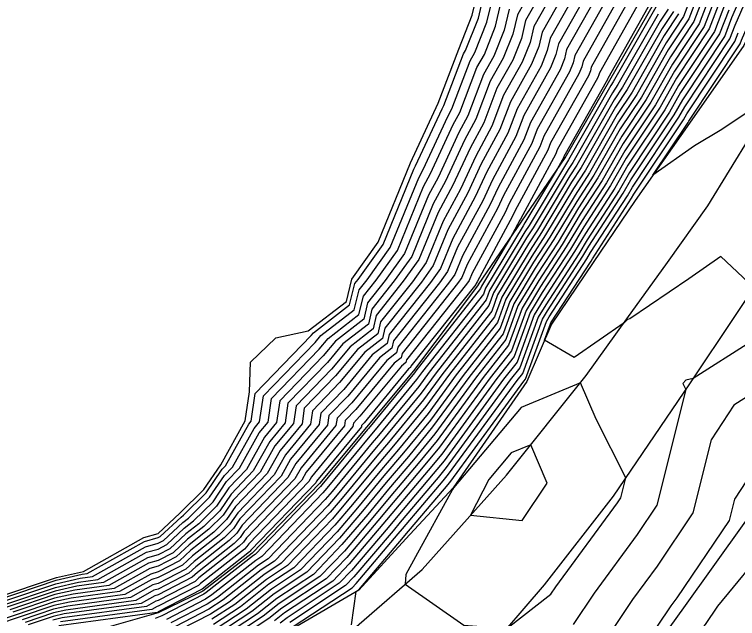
# Model space of a CAD drawing. Extents: x 2188792 to 2191981, y 386090 to 389710.
# Drawn here: x 2189405.9 to 2189475.5, y 386711.1 to 386769.3 of the extents above; entities that cross this region are included whole.
import ezdxf

# ---------------------------------------------------------------- set-up
doc = ezdxf.new("R2010")
doc.units = 0
for name, color, linetype in [('DTM Contours Major', 7, 'Continuous'), ('DTM Contours Minor', 7, 'Continuous'), ('PH Exist DTM Breakline', 7, 'Continuous')]:
    doc.layers.add(name, color=color, linetype=linetype)

msp = doc.modelspace()

# ---------------------------------------------------------------- linework, layer by layer
at = {"layer": 'DTM Contours Major'}
for points in [[(2189473.116, 386773.325), (2189471.303, 386768.586), (2189469.04, 386765.17), (2189466.699, 386761.055), (2189464.354, 386757.529), (2189462.073, 386753.522), (2189460.203, 386750.634), (2189458.227, 386747.34), (2189456.21, 386744.23), (2189454.372, 386741.178), (2189453.204, 386737.961), (2189450.387, 386734.367), (2189446.38, 386728.874), (2189444.303, 386726.355), (2189441.907, 386723.529), (2189439.909, 386721.105), (2189437.437, 386718.193), (2189434.68, 386715.322), (2189431.156, 386712.991), (2189429.294, 386711.525), (2189425.545, 386709.062)], [(2189459.774, 386771.074), (2189457.477, 386766.989), (2189457.195, 386765.782), (2189456.601, 386764.295), (2189454.283, 386760.18), (2189453.389, 386757.832), (2189451.38, 386754.1), (2189450.264, 386751.691), (2189448.095, 386747.691), (2189446.915, 386744.788), (2189445.95, 386743.444), (2189441.978, 386738.431), (2189441.775, 386737.578), (2189440.326, 386736.46), (2189437.6, 386733.144), (2189435.386, 386730.851), (2189435.224, 386729.746), (2189432.488, 386726.424), (2189431.572, 386724.784), (2189427.611, 386720.659), (2189426.983, 386719.733), (2189426.089, 386718.85), (2189423.203, 386716.578), (2189422.399, 386715.829), (2189419.748, 386714.461), (2189419.232, 386714.313), (2189417.067, 386713.098), (2189411.038, 386712.273), (2189409.686, 386711.969), (2189406.65, 386710.946)], [(2189465.044, 386770.63), (2189461.428, 386764.198), (2189461.34, 386763.823), (2189461.155, 386763.36), (2189457.505, 386756.882), (2189457.236, 386756.173), (2189454.073, 386750.297), (2189453.851, 386749.817), (2189450.435, 386743.518), (2189450.363, 386743.34), (2189450.304, 386743.257), (2189444.051, 386735.365), (2189444.027, 386735.263), (2189443.853, 386735.129), (2189439.561, 386729.909), (2189439.322, 386729.661), (2189439.304, 386729.541), (2189434.998, 386724.31), (2189434.91, 386724.153), (2189428.674, 386717.66), (2189428.615, 386717.574), (2189428.532, 386717.491), (2189423.988, 386713.914), (2189423.928, 386713.858), (2189419.754, 386711.705), (2189419.736, 386711.7), (2189419.662, 386711.658), (2189410.171, 386710.36)], [(2189453.526, 386769.779), (2189453.05, 386767.741), (2189452.047, 386765.23), (2189451.06, 386763.479), (2189449.542, 386759.491), (2189448.687, 386757.902), (2189446.678, 386753.566), (2189445.754, 386751.863), (2189443.466, 386746.237), (2189441.596, 386743.63), (2189439.905, 386741.496), (2189439.524, 386739.894), (2189436.798, 386737.791), (2189435.638, 386736.38), (2189431.45, 386732.042), (2189431.143, 386729.952), (2189429.979, 386728.537), (2189428.234, 386725.414), (2189426.548, 386723.659), (2189425.351, 386721.893), (2189423.646, 386720.209), (2189422.417, 386719.242), (2189420.87, 386717.799), (2189419.741, 386717.217), (2189418.727, 386716.926), (2189414.471, 386714.538), (2189411.905, 386714.187), (2189409.836, 386713.721), (2189405.189, 386712.154)], [(2189468.832, 386769.786), (2189468.049, 386768.603), (2189464.447, 386762.271), (2189463.616, 386761.022), (2189460.048, 386754.756), (2189459.372, 386753.71), (2189456.238, 386748.488), (2189455.373, 386747.154), (2189452.416, 386742.247), (2189451.852, 386740.693), (2189447.139, 386734.679), (2189445.282, 386732.132), (2189441.906, 386728.038), (2189440.785, 386726.716), (2189437.456, 386722.679), (2189436.29, 386721.305), (2189431.572, 386716.392), (2189429.905, 386715.289), (2189426.563, 386712.658), (2189424.767, 386711.478), (2189421.842, 386709.967)], [(2189474.652, 386769.682), (2189473.774, 386767.387), (2189470.03, 386761.737), (2189468.951, 386759.839), (2189465.092, 386754.036), (2189464.097, 386752.289), (2189461.035, 386747.558), (2189460.215, 386746.192), (2189457.048, 386741.305), (2189456.328, 386740.11), (2189454.555, 386735.23), (2189453.635, 386734.056), (2189447.478, 386725.615), (2189446.7, 386724.672), (2189443.029, 386720.342), (2189442.361, 386719.532), (2189438.584, 386715.081), (2189437.789, 386714.253), (2189432.407, 386710.692)], [(2189479.689, 386729.428), (2189475.205, 386722.566), (2189474.694, 386720.516), (2189469.676, 386713.079), (2189469.098, 386712.29), (2189463.961, 386704.661), (2189463.444, 386704.256), (2189458.267, 386696.443), (2189457.344, 386696.187), (2189452.436, 386688.148), (2189448.726, 386682.073), (2189452.994, 386687.038), (2189453.285, 386687.387), (2189459.057, 386694.249), (2189459.737, 386695.064), (2189465.119, 386701.466), (2189466.183, 386702.742), (2189467.125, 386704.129), (2189472.42, 386710.505), (2189473.609, 386712.249), (2189478.582, 386718.299)]]:
    msp.add_lwpolyline(points, dxfattribs=at)
at = {"layer": 'DTM Contours Minor'}
for points in [[(2189432.657, 386710.232), (2189438.41, 386714.039), (2189438.813, 386714.458), (2189442.851, 386719.217), (2189443.253, 386719.704), (2189447.18, 386724.335), (2189447.698, 386724.963), (2189454.285, 386733.994), (2189454.826, 386734.684), (2189456.719, 386739.896), (2189457.215, 386740.72), (2189460.613, 386745.963), (2189461.202, 386746.943), (2189464.502, 386752.043), (2189465.239, 386753.337), (2189469.401, 386759.596), (2189470.229, 386761.051), (2189474.268, 386767.147), (2189474.959, 386768.954), (2189478.085, 386776.159)], [(2189438.341, 386710.48), (2189438.81, 386713.678), (2189439.032, 386713.825), (2189439.043, 386713.836), (2189443.342, 386718.902), (2189443.478, 386719.067), (2189447.659, 386723.998), (2189447.917, 386724.311), (2189454.935, 386733.932), (2189455.096, 386734.138), (2189457.11, 386739.682), (2189457.383, 386740.136), (2189461.011, 386745.733), (2189461.368, 386746.328), (2189464.907, 386751.796), (2189465.387, 386752.638), (2189469.852, 386759.353), (2189470.427, 386760.364), (2189474.763, 386766.907), (2189475.267, 386768.225), (2189478.641, 386776.004)], [(2189470.752, 386758.866), (2189470.823, 386758.991), (2189475.751, 386766.428), (2189475.881, 386766.768), (2189479.753, 386775.695)], [(2189472.501, 386774.783), (2189470.315, 386769.066), (2189468.643, 386766.543), (2189465.798, 386761.541), (2189464.059, 386758.926), (2189461.263, 386754.016), (2189459.871, 386751.864), (2189457.431, 386747.799), (2189455.875, 386745.399), (2189453.59, 386741.606), (2189452.663, 386739.054), (2189449.088, 386734.492), (2189445.941, 386730.177), (2189443.344, 386727.028), (2189441.458, 386724.804), (2189438.928, 386721.735), (2189436.978, 386719.437), (2189433.437, 386715.75), (2189430.656, 386713.91), (2189428.201, 386711.978), (2189425.234, 386710.028)], [(2189472.808, 386774.054), (2189470.809, 386768.826), (2189468.841, 386765.857), (2189466.248, 386761.298), (2189464.207, 386758.228), (2189461.668, 386753.769), (2189460.037, 386751.249), (2189457.829, 386747.57), (2189456.043, 386744.815), (2189453.981, 386741.392), (2189452.933, 386738.508), (2189449.738, 386734.43), (2189446.16, 386729.525), (2189443.824, 386726.691), (2189441.683, 386724.166), (2189439.418, 386721.42), (2189437.208, 386718.815), (2189434.059, 386715.536), (2189430.906, 386713.45), (2189428.747, 386711.751), (2189425.389, 386709.545)], [(2189473.423, 386772.597), (2189471.797, 386768.346), (2189469.238, 386764.483), (2189467.149, 386760.812), (2189464.502, 386756.83), (2189462.478, 386753.276), (2189460.37, 386750.019), (2189458.624, 386747.111), (2189456.378, 386743.645), (2189454.763, 386740.965), (2189453.474, 386737.415), (2189451.037, 386734.305), (2189446.6, 386728.222), (2189444.782, 386726.018), (2189442.131, 386722.891), (2189440.399, 386720.791), (2189437.666, 386717.57), (2189435.302, 386715.108), (2189431.406, 386712.531), (2189429.84, 386711.298), (2189425.701, 386708.579)], [(2189497.106, 386772.839), (2189493.448, 386767.06), (2189489.484, 386760.798), (2189489.023, 386760.138), (2189484.931, 386753.643), (2189484.682, 386753.287), (2189482.911, 386751.711), (2189480.716, 386755.577), (2189478.972, 386761.201), (2189476.618, 386759.939), (2189473.994, 386758.19), (2189471.368, 386756.602), (2189467.365, 386753.772), (2189470.752, 386758.866)], [(2189473.73, 386771.868), (2189472.292, 386768.107), (2189469.436, 386763.797), (2189467.6, 386760.569), (2189464.649, 386756.132), (2189462.883, 386753.029), (2189460.536, 386749.404), (2189459.022, 386746.881), (2189456.545, 386743.06), (2189455.154, 386740.751), (2189453.744, 386736.869), (2189451.687, 386734.243), (2189446.819, 386727.57), (2189445.262, 386725.681), (2189442.356, 386722.254), (2189440.89, 386720.476), (2189437.896, 386716.948), (2189435.924, 386714.894), (2189431.656, 386712.071), (2189430.386, 386711.071), (2189425.857, 386708.095)], [(2189458.72, 386771.163), (2189456.687, 386767.547), (2189456.366, 386766.174), (2189455.69, 386764.482), (2189453.638, 386760.84), (2189452.62, 386758.164), (2189450.842, 386754.86), (2189449.547, 386752.066), (2189447.627, 386748.525), (2189446.225, 386745.078), (2189445.079, 386743.481), (2189441.564, 386739.044), (2189441.325, 386738.042), (2189439.62, 386736.726), (2189437.207, 386733.792), (2189434.599, 386731.089), (2189434.408, 386729.788), (2189431.986, 386726.847), (2189430.904, 386724.91), (2189427.399, 386721.259), (2189426.657, 386720.165), (2189425.6, 386719.122), (2189423.045, 386717.111), (2189422.093, 386716.223), (2189419.747, 386715.012), (2189419.131, 386714.836), (2189416.548, 386713.386), (2189411.211, 386712.656), (2189409.716, 386712.319), (2189406.358, 386711.187), (2189402.539, 386709.914)], [(2189457.666, 386771.252), (2189455.897, 386768.105), (2189455.537, 386766.565), (2189454.779, 386764.669), (2189452.994, 386761.5), (2189451.85, 386758.495), (2189450.303, 386755.621), (2189448.83, 386752.441), (2189447.159, 386749.359), (2189445.535, 386745.368), (2189444.208, 386743.518), (2189441.149, 386739.657), (2189440.875, 386738.505), (2189438.915, 386736.992), (2189436.815, 386734.439), (2189433.811, 386731.327), (2189433.592, 386729.829), (2189431.485, 386727.269), (2189430.237, 386725.036), (2189427.186, 386721.859), (2189426.33, 386720.597), (2189425.112, 386719.394), (2189422.888, 386717.644), (2189421.787, 386716.617), (2189419.745, 386715.563), (2189419.03, 386715.358), (2189416.028, 386713.674), (2189411.385, 386713.039), (2189409.746, 386712.67), (2189406.066, 386711.429), (2189402.742, 386710.321)], [(2189404.312, 386712.879), (2189409.925, 386714.772), (2189412.425, 386715.335), (2189412.914, 386715.402), (2189418.424, 386718.494), (2189419.738, 386718.871), (2189419.952, 386718.981), (2189421.946, 386720.841), (2189422.18, 386721.025), (2189424.371, 386723.188), (2189425.91, 386725.459), (2189426.232, 386725.793), (2189428.473, 386729.805), (2189428.695, 386730.075), (2189429.088, 386732.756), (2189434.461, 386738.321), (2189434.682, 386738.59), (2189438.173, 386741.284), (2189438.662, 386743.336), (2189438.984, 386743.742), (2189441.398, 386747.106), (2189444.35, 386754.366), (2189444.526, 386754.691), (2189447.072, 386760.183), (2189447.234, 386760.486), (2189449.126, 386765.458), (2189449.314, 386765.791), (2189450.563, 386768.916), (2189451.156, 386771.454)], [(2189455.558, 386771.429), (2189454.316, 386769.221), (2189453.879, 386767.349), (2189452.958, 386765.043), (2189451.704, 386762.819), (2189450.312, 386759.159), (2189449.226, 386757.142), (2189447.395, 386753.191), (2189446.223, 386751.028), (2189444.156, 386745.947), (2189442.467, 386743.593), (2189440.32, 386740.883), (2189439.974, 386739.431), (2189437.504, 386737.525), (2189436.03, 386735.733), (2189432.237, 386731.804), (2189431.959, 386729.911), (2189430.481, 386728.115), (2189428.902, 386725.288), (2189426.761, 386723.059), (2189425.677, 386721.461), (2189424.135, 386719.938), (2189422.574, 386718.709), (2189421.176, 386717.405), (2189419.743, 386716.666), (2189418.828, 386716.404), (2189414.99, 386714.25), (2189411.732, 386713.804), (2189409.806, 386713.37), (2189405.481, 386711.912)], [(2189456.612, 386771.341), (2189455.106, 386768.663), (2189454.708, 386766.957), (2189453.868, 386764.856), (2189452.349, 386762.159), (2189451.081, 386758.827), (2189449.765, 386756.381), (2189448.113, 386752.816), (2189446.691, 386750.194), (2189444.846, 386745.657), (2189443.337, 386743.556), (2189440.735, 386740.27), (2189440.424, 386738.968), (2189438.209, 386737.259), (2189436.423, 386735.086), (2189433.024, 386731.566), (2189432.775, 386729.87), (2189430.983, 386727.692), (2189429.569, 386725.162), (2189426.973, 386722.459), (2189426.004, 386721.029), (2189424.623, 386719.666), (2189422.731, 386718.177), (2189421.482, 386717.011), (2189419.744, 386716.114), (2189418.929, 386715.881), (2189415.509, 386713.962), (2189411.558, 386713.421), (2189409.776, 386713.02), (2189405.773, 386711.671)], [(2189460.828, 386770.985), (2189458.267, 386766.431), (2189458.024, 386765.39), (2189457.512, 386764.108), (2189454.927, 386759.521), (2189454.158, 386757.5), (2189451.919, 386753.339), (2189450.982, 386751.317), (2189448.563, 386746.856), (2189447.604, 386744.499), (2189446.821, 386743.406), (2189442.393, 386737.817), (2189442.226, 386737.115), (2189441.031, 386736.194), (2189437.992, 386732.497), (2189436.173, 386730.613), (2189436.04, 386729.705), (2189432.99, 386726.001), (2189432.24, 386724.657), (2189427.824, 386720.059), (2189427.31, 386719.301), (2189426.578, 386718.579), (2189423.36, 386716.045), (2189422.705, 386715.435), (2189419.749, 386713.91), (2189419.333, 386713.79), (2189417.586, 386712.81), (2189410.865, 386711.891), (2189409.656, 386711.619), (2189406.943, 386710.704)], [(2189474.037, 386771.14), (2189472.786, 386767.867), (2189469.634, 386763.11), (2189468.05, 386760.326), (2189464.797, 386755.433), (2189463.288, 386752.782), (2189460.703, 386748.788), (2189459.42, 386746.651), (2189456.713, 386742.475), (2189455.545, 386740.537), (2189454.015, 386736.323), (2189452.336, 386734.181), (2189447.039, 386726.918), (2189445.741, 386725.345), (2189442.58, 386721.616), (2189441.38, 386720.161), (2189438.125, 386716.326), (2189436.545, 386714.68), (2189431.906, 386711.611), (2189430.932, 386710.845)], [(2189404.604, 386712.637), (2189409.895, 386714.422), (2189412.252, 386714.952), (2189413.433, 386715.114), (2189418.525, 386717.972), (2189419.739, 386718.319), (2189420.258, 386718.587), (2189422.103, 386720.308), (2189422.669, 386720.753), (2189424.698, 386722.757), (2189426.123, 386724.859), (2189426.899, 386725.667), (2189428.975, 386729.383), (2189429.511, 386730.034), (2189429.875, 386732.518), (2189434.853, 386737.674), (2189435.387, 386738.324), (2189438.623, 386740.82), (2189439.076, 386742.723), (2189439.854, 386743.705), (2189442.087, 386746.816), (2189444.818, 386753.532), (2189445.243, 386754.316), (2189447.61, 386759.423), (2189448.004, 386760.154), (2189449.771, 386764.798), (2189450.225, 386765.604), (2189451.392, 386768.525), (2189451.946, 386770.896)], [(2189404.896, 386712.396), (2189409.866, 386714.071), (2189412.079, 386714.569), (2189413.952, 386714.826), (2189418.626, 386717.449), (2189419.74, 386717.768), (2189420.564, 386718.193), (2189422.26, 386719.775), (2189423.157, 386720.481), (2189425.024, 386722.325), (2189426.336, 386724.259), (2189427.567, 386725.541), (2189429.477, 386728.96), (2189430.327, 386729.993), (2189430.662, 386732.28), (2189435.245, 386737.027), (2189436.093, 386738.057), (2189439.073, 386740.357), (2189439.491, 386742.109), (2189440.725, 386743.667), (2189442.777, 386746.526), (2189445.286, 386752.697), (2189445.961, 386753.941), (2189448.149, 386758.662), (2189448.773, 386759.822), (2189450.415, 386764.138), (2189451.136, 386765.417), (2189452.221, 386768.133), (2189452.736, 386770.337)], [(2189461.882, 386770.896), (2189459.057, 386765.872), (2189458.853, 386764.998), (2189458.423, 386763.921), (2189455.572, 386758.861), (2189454.928, 386757.168), (2189452.458, 386752.579), (2189451.699, 386750.942), (2189449.031, 386746.022), (2189448.294, 386744.209), (2189447.691, 386743.369), (2189442.808, 386737.204), (2189442.676, 386736.652), (2189441.737, 386735.927), (2189438.384, 386731.85), (2189436.96, 386730.375), (2189436.856, 386729.664), (2189433.492, 386725.578), (2189432.907, 386724.531), (2189428.036, 386719.46), (2189427.636, 386718.869), (2189427.066, 386718.307), (2189423.517, 386715.512), (2189423.011, 386715.041), (2189419.75, 386713.358), (2189419.434, 386713.268), (2189418.105, 386712.522), (2189410.691, 386711.508), (2189409.626, 386711.268), (2189407.235, 386710.462)], [(2189462.936, 386770.807), (2189459.847, 386765.314), (2189459.682, 386764.606), (2189459.334, 386763.734), (2189456.216, 386758.202), (2189455.697, 386756.836), (2189452.996, 386751.818), (2189452.416, 386750.567), (2189449.499, 386745.187), (2189448.984, 386743.919), (2189448.562, 386743.332), (2189443.222, 386736.591), (2189443.126, 386736.189), (2189442.442, 386735.661), (2189438.777, 386731.203), (2189437.747, 386730.137), (2189437.672, 386729.623), (2189433.994, 386725.156), (2189433.575, 386724.405), (2189428.249, 386718.86), (2189427.963, 386718.437), (2189427.555, 386718.035), (2189423.674, 386714.98), (2189423.316, 386714.646), (2189419.752, 386712.807), (2189419.535, 386712.745), (2189418.624, 386712.234), (2189410.518, 386711.126), (2189409.596, 386710.918)], [(2189463.99, 386770.718), (2189460.638, 386764.756), (2189460.511, 386764.214), (2189460.244, 386763.547), (2189456.861, 386757.542), (2189456.466, 386756.505), (2189453.535, 386751.058), (2189453.134, 386750.192), (2189449.967, 386744.353), (2189449.673, 386743.629), (2189449.433, 386743.295), (2189443.637, 386735.978), (2189443.577, 386735.726), (2189443.148, 386735.395), (2189439.169, 386730.556), (2189438.535, 386729.899), (2189438.488, 386729.582), (2189434.496, 386724.733), (2189434.242, 386724.279), (2189428.461, 386718.26), (2189428.289, 386718.006), (2189428.044, 386717.763), (2189423.831, 386714.447), (2189423.622, 386714.252), (2189419.753, 386712.256), (2189419.636, 386712.222), (2189419.143, 386711.946), (2189410.344, 386710.743)], [(2189466.098, 386770.541), (2189462.218, 386763.64), (2189462.169, 386763.431), (2189462.066, 386763.173), (2189458.15, 386756.223), (2189458.005, 386755.841), (2189454.612, 386749.537), (2189454.568, 386749.442), (2189453.634, 386747.719), (2189450.852, 386743.101), (2189450.77, 386742.878), (2189444.541, 386734.928), (2189444.404, 386734.739), (2189439.988, 386729.384), (2189439.888, 386729.266), (2189435.495, 386723.938), (2189435.372, 386723.794), (2189429.086, 386717.248), (2189428.905, 386717.128), (2189424.378, 386713.564), (2189424.144, 386713.411), (2189420.11, 386711.327), (2189419.46, 386711.066)], [(2189467.152, 386770.452), (2189463.008, 386763.082), (2189462.998, 386763.039), (2189462.977, 386762.986), (2189458.795, 386755.563), (2189458.774, 386755.509), (2189458.161, 386754.369), (2189455.044, 386749.177), (2189454.871, 386748.909), (2189451.243, 386742.888), (2189451.041, 386742.331), (2189445.191, 386734.865), (2189444.623, 386734.088), (2189440.467, 386729.047), (2189440.112, 386728.628), (2189435.985, 386723.623), (2189435.602, 386723.172), (2189429.707, 386717.034), (2189429.155, 386716.668), (2189424.924, 386713.338), (2189424.3, 386712.928), (2189420.543, 386710.987)], [(2189474.345, 386770.411), (2189473.28, 386767.627), (2189469.832, 386762.424), (2189468.5, 386760.082), (2189464.944, 386754.734), (2189463.692, 386752.536), (2189460.869, 386748.173), (2189459.818, 386746.422), (2189456.88, 386741.89), (2189455.936, 386740.323), (2189454.285, 386735.776), (2189452.986, 386734.118), (2189447.258, 386726.267), (2189446.221, 386725.008), (2189442.805, 386720.979), (2189441.87, 386719.846), (2189438.355, 386715.703), (2189437.167, 386714.466), (2189432.157, 386711.152), (2189431.479, 386710.618)], [(2189467.652, 386769.976), (2189463.546, 386762.757), (2189463.321, 386762.419), (2189459.239, 386755.249), (2189459.039, 386754.94), (2189455.442, 386748.947), (2189455.038, 386748.324), (2189451.634, 386742.674), (2189451.311, 386741.785), (2189445.84, 386734.803), (2189444.843, 386733.436), (2189440.947, 386728.711), (2189440.336, 386727.991), (2189436.475, 386723.309), (2189435.831, 386722.549), (2189430.329, 386716.82), (2189429.405, 386716.209), (2189425.47, 386713.111), (2189424.455, 386712.444), (2189420.976, 386710.647)], [(2189467.851, 386769.289), (2189463.997, 386762.514), (2189463.469, 386761.721), (2189459.643, 386755.002), (2189459.205, 386754.325), (2189455.84, 386748.718), (2189455.206, 386747.739), (2189452.025, 386742.46), (2189451.581, 386741.239), (2189446.49, 386734.741), (2189445.062, 386732.784), (2189441.426, 386728.374), (2189440.561, 386727.353), (2189436.966, 386722.994), (2189436.061, 386721.927), (2189430.951, 386716.606), (2189429.655, 386715.749), (2189426.016, 386712.884), (2189424.611, 386711.961), (2189421.409, 386710.307)], [(2189469.327, 386769.546), (2189468.247, 386767.916), (2189464.897, 386762.028), (2189463.764, 386760.324), (2189460.453, 386754.509), (2189459.538, 386753.095), (2189456.636, 386748.258), (2189455.54, 386746.569), (2189452.807, 386742.033), (2189452.122, 386740.146), (2189447.789, 386734.616), (2189445.502, 386731.481), (2189442.385, 386727.701), (2189441.009, 386726.078), (2189437.947, 386722.364), (2189436.519, 386720.682), (2189432.194, 386716.178), (2189430.155, 386714.829), (2189427.109, 386712.431), (2189424.922, 386710.995)], [(2189469.821, 386769.306), (2189468.445, 386767.23), (2189465.348, 386761.785), (2189463.912, 386759.625), (2189460.858, 386754.262), (2189459.704, 386752.48), (2189457.033, 386748.029), (2189455.708, 386745.984), (2189453.198, 386741.819), (2189452.393, 386739.6), (2189448.439, 386734.554), (2189445.721, 386730.829), (2189442.865, 386727.364), (2189441.234, 386725.441), (2189438.437, 386722.05), (2189436.749, 386720.06), (2189432.815, 386715.964), (2189430.406, 386714.37), (2189427.655, 386712.204), (2189425.078, 386710.512)], [(2189477.075, 386742.959), (2189473.906, 386745.931), (2189470.802, 386743.808), (2189465.143, 386739.938), (2189464.901, 386739.877), (2189464.591, 386739.561), (2189459.781, 386736.202), (2189456.928, 386737.892), (2189457.501, 386739.469), (2189457.55, 386739.551), (2189461.409, 386745.503), (2189461.534, 386745.713), (2189465.312, 386751.549), (2189465.534, 386751.94), (2189470.302, 386759.11), (2189470.625, 386759.677), (2189475.257, 386766.667), (2189475.574, 386767.497)], [(2189476.786, 386737.715), (2189471.24, 386734.208), (2189470.533, 386734.029), (2189470.231, 386733.721), (2189470.523, 386733.142), (2189467.74, 386721.977), (2189465.851, 386719.179), (2189461.708, 386713.513), (2189459.683, 386710.506)], [(2189478.853, 386733.96), (2189475.144, 386731.615), (2189472.974, 386728.294), (2189471.217, 386721.247), (2189467.763, 386716.129), (2189465.403, 386712.902), (2189461.822, 386707.583), (2189459.123, 386705.473), (2189455.777, 386700.423), (2189448.726, 386698.471), (2189446.508, 386694.837), (2189444.08, 386690.862), (2189434.165, 386690.6), (2189431.127, 386691.523), (2189428.592, 386691.782), (2189424.114, 386692.262), (2189420.138, 386692.688), (2189414.354, 386691.183), (2189408.177, 386688.823), (2189402.963, 386687.999)], [(2189464.262, 386722.708), (2189464.739, 386724.62), (2189461.893, 386730.263), (2189460.389, 386733.78), (2189454.67, 386731.393), (2189448.158, 386723.669), (2189448.077, 386723.512), (2189444.512, 386717.004), (2189443.577, 386715.297), (2189443.505, 386714.376), (2189449.168, 386710.441), (2189453.287, 386710.101), (2189457.544, 386713.429), (2189458.013, 386714.125), (2189463.939, 386722.229), (2189464.262, 386722.708)], [(2189453.729, 386727.022), (2189451.584, 386724.477), (2189449.811, 386721.017), (2189454.766, 386720.513), (2189457.197, 386724.103), (2189455.613, 386727.808), (2189453.729, 386727.022)]]:
    msp.add_lwpolyline(points, dxfattribs=at)
at = {"layer": 'PH Exist DTM Breakline'}
for points in [[(2189450.589, 386743.245), (2189454.744, 386749.35), (2189458.9, 386755.455), (2189463.212, 386762.938), (2189467.524, 386770.421), (2189471.1, 386778.104), (2189474.676, 386785.788), (2189477.622, 386793.199), (2189480.569, 386800.611), (2189482.605, 386807.005), (2189484.641, 386813.4), (2189488.045, 386820.809), (2189491.45, 386828.217), (2189495.694, 386834.251), (2189499.939, 386840.285), (2189504.242, 386846.313), (2189508.545, 386852.34), (2189512.849, 386858.367), (2189519.776, 386866.808)], [(2189534.744, 386834.37), (2189529.704, 386826.901), (2189524.663, 386819.431), (2189519.622, 386811.962), (2189514.581, 386804.492), (2189509.86, 386797.179), (2189505.138, 386789.867), (2189500.416, 386782.554), (2189495.695, 386775.241), (2189491.878, 386768.065), (2189488.062, 386760.889), (2189484.245, 386753.713), (2189479.79, 386747.031), (2189475.335, 386740.349), (2189470.88, 386733.668), (2189463.544, 386722.859), (2189456.9, 386714.309), (2189451.225, 386707.698), (2189441.618, 386700.354), (2189431.278, 386693.062), (2189425.127, 386690.129), (2189418.975, 386687.196), (2189406.773, 386683.091), (2189395.078, 386683.137)], [(2189554.084, 386827.974), (2189548.678, 386820.439), (2189543.273, 386812.905), (2189537.868, 386805.371), (2189532.462, 386797.837), (2189527.057, 386790.302), (2189521.481, 386782.684), (2189515.904, 386775.065), (2189510.328, 386767.446), (2189504.752, 386759.827), (2189499.175, 386752.208), (2189493.599, 386744.589), (2189487.773, 386736.465), (2189481.947, 386728.341), (2189476.121, 386720.216), (2189470.295, 386712.092), (2189464.469, 386703.968), (2189458.643, 386695.843), (2189452.817, 386687.719), (2189446.983, 386679.667)], [(2189480.593, 386775.461), (2189476.095, 386766.26), (2189470.879, 386758.798), (2189465.662, 386751.336), (2189461.625, 386745.379), (2189457.587, 386739.422), (2189455.211, 386733.905), (2189448.135, 386723.664), (2189443.592, 386718.741), (2189439.049, 386713.819), (2189432.729, 386710.099), (2189426.409, 386706.379), (2189414.822, 386702.558), (2189407.41, 386701.314), (2189399.997, 386700.07)], [(2189404.105, 386713.05), (2189409.946, 386715.019), (2189412.548, 386715.605), (2189418.353, 386718.863), (2189419.737, 386719.259), (2189421.835, 386721.217), (2189424.141, 386723.493), (2189425.761, 386725.882), (2189428.119, 386730.104), (2189428.532, 386732.924), (2189428.621, 386735.762), (2189431.08, 386738.109), (2189434.184, 386738.778), (2189437.855, 386741.61), (2189438.369, 386743.768), (2189440.911, 386747.31), (2189444.02, 386754.955), (2189446.692, 386760.72), (2189448.671, 386765.923), (2189449.978, 386769.193), (2189450.598, 386771.848)], [(2189398.339, 386693.957), (2189409.732, 386695.17), (2189421.302, 386698.181), (2189427.184, 386701.718), (2189433.067, 386705.254), (2189439.105, 386710.532), (2189445.144, 386715.809), (2189453.267, 386724.874), (2189460.952, 386734.483), (2189464.853, 386739.926), (2189468.755, 386745.37), (2189472.656, 386750.814), (2189476.808, 386757.641), (2189480.959, 386764.469), (2189485.111, 386771.296)], [(2189450.589, 386743.245), (2189444.334, 386734.947), (2189439.799, 386729.516), (2189435.265, 386724.085), (2189428.783, 386717.352), (2189424.051, 386713.7), (2189419.754, 386711.606), (2189409.404, 386708.669)]]:
    msp.add_lwpolyline(points, dxfattribs=at)

doc.saveas('drawing.dxf')
